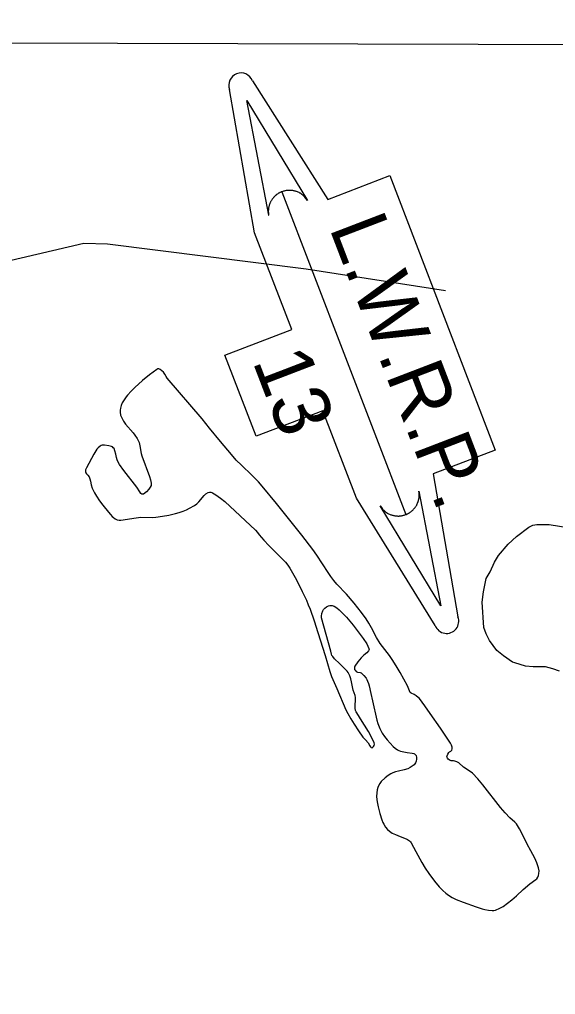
# Model space of a CAD drawing. Extents: x 3161615 to 3199515, y 867541 to 892976.
# Drawn here: x 3184215 to 3185379, y 889078 to 891195 of the extents above; entities that cross this region are included whole.
import ezdxf

# ---------------------------------------------------------------- set-up
doc = ezdxf.new("R2010")
doc.units = 0
for name, color, linetype in [('V-GRID-FRAM', 7, 'Continuous'), ('V-SITE-VEGE', 7, 'Continuous'), ('V-TOPO-SHOR', 7, 'Continuous'), ('V-TOPO-WATR-IDEN', 7, 'Continuous')]:
    doc.layers.add(name, color=color, linetype=linetype)

msp = doc.modelspace()

# ---------------------------------------------------------------- linework, layer by layer
at = {"layer": 'V-GRID-FRAM'}
msp.add_lwpolyline([(3165877.4, 891195.5), (3197229, 891108.8), (3197186.7, 872920.9), (3165819.2, 873007.6), (3165877.4, 891195.5)], dxfattribs=at)
at = {"layer": 'V-SITE-VEGE'}
msp.add_lwpolyline([(3185387.5, 889780.2), (3185373.5, 889785.4), (3185357.1, 889789.4), (3185330.4, 889789.7), (3185313.8, 889791.2), (3185291, 889797.8), (3185286, 889799.2), (3185265.8, 889813.4), (3185251.9, 889825), (3185235.6, 889846.8), (3185228.2, 889860.8), (3185223.2, 889874.9), (3185220.1, 889929.6), (3185222.9, 889952.4), (3185228.3, 889981.6), (3185237.3, 889995.5), (3185246.5, 890017), (3185255.5, 890030.9), (3185276.2, 890056.1), (3185294.1, 890072.4), (3185321.1, 890092.5), (3185330, 890097.4), (3185338.9, 890098.6), (3185365.6, 890098.3), (3185424, 890088.8)], dxfattribs=at)
at = {"layer": 'V-TOPO-SHOR'}
for points in [[(3183499.7, 890829), (3183564.7, 890650), (3183573.2, 890542), (3183562.5, 890513.7), (3184051.5, 890639.9), (3184115.2, 890653.8), (3184354.4, 890709.8), (3184405.7, 890707.9), (3184837.5, 890653.6), (3185140.1, 890606.8)], [(3184519.1, 890436.1), (3184517.6, 890436.7), (3184515.1, 890436.4), (3184512.7, 890435.3), (3184496.9, 890423.8), (3184481.9, 890411.3), (3184465.2, 890396), (3184457.1, 890388.1), (3184449.3, 890379.8), (3184446.1, 890375.8), (3184441.8, 890369.4), (3184438, 890362.6), (3184435.6, 890357.2), (3184433.8, 890351.5), (3184433, 890347.1), (3184433, 890342.7), (3184434.2, 890336.3), (3184436.6, 890330.1), (3184440.6, 890322.8), (3184444.8, 890316.8), (3184461.4, 890297.6), (3184465.4, 890292.8), (3184470.5, 890285.1), (3184472.6, 890281), (3184474.4, 890276.7), (3184476.2, 890269.5), (3184478.9, 890252.9), (3184480.4, 890247.6), (3184496.8, 890202.6), (3184499.1, 890195.3), (3184500.9, 890188.1), (3184501, 890186.1), (3184500.3, 890183), (3184498.8, 890180), (3184497.2, 890177.5), (3184495.4, 890175.3), (3184490.2, 890169.7), (3184484.2, 890164.8), (3184482.5, 890164.2), (3184480.3, 890164.7), (3184478.3, 890166.1), (3184475.7, 890169.4), (3184469.7, 890179.3), (3184441.3, 890216.1), (3184432.2, 890228.7), (3184429.3, 890233.9), (3184427, 890239.3), (3184425.5, 890244), (3184423.9, 890251.3), (3184421.9, 890258.6), (3184419.9, 890263.3), (3184418.4, 890265.4), (3184416.4, 890267.2), (3184414.5, 890268.3), (3184411.5, 890269), (3184408.6, 890269.3), (3184399.1, 890271), (3184394.4, 890270.8), (3184392.2, 890270.2), (3184390, 890269), (3184385.5, 890265.1), (3184382.8, 890261.9), (3184376.4, 890251), (3184360.1, 890221.6), (3184358.3, 890217), (3184358, 890214.6), (3184358.1, 890212.3), (3184358.8, 890210.5), (3184359.8, 890208.8), (3184362.9, 890205.4), (3184365.6, 890201.9), (3184367.3, 890197.4), (3184368.8, 890192.7), (3184370.6, 890185), (3184372.8, 890177.4), (3184377.5, 890167.5), (3184381.6, 890160.4), (3184388.4, 890150.2), (3184395.8, 890140.3), (3184408.1, 890125), (3184412, 890120.3), (3184416.1, 890115.8), (3184418.5, 890113.5), (3184422.5, 890110.9), (3184427.1, 890108.9), (3184430.8, 890107.9), (3184434.4, 890107.9), (3184467.7, 890113.4), (3184478.5, 890114.3), (3184503, 890114), (3184511.1, 890114.6), (3184525, 890116.6), (3184538.8, 890119.1), (3184553.2, 890122.4), (3184561.8, 890124.7), (3184570.2, 890127.5), (3184577.3, 890130.3), (3184584.2, 890133.8), (3184594.9, 890140), (3184599.8, 890143.7), (3184604.3, 890147.9)], [(3185248.6, 889260.7), (3185258.5, 889265), (3185265.4, 889269), (3185275.1, 889275.9), (3185284.4, 889283.4), (3185294.3, 889292), (3185308.7, 889305.4), (3185323.3, 889318.3), (3185336.3, 889327.1), (3185338.2, 889329), (3185340.5, 889332.3), (3185342.1, 889336), (3185343.1, 889340.2), (3185343.5, 889346.6), (3185342.5, 889352.9), (3185338.9, 889363.7), (3185336.7, 889369), (3185334.1, 889374.1), (3185325.4, 889389.4), (3185317.6, 889404.1), (3185306.5, 889426.5), (3185300.6, 889437.5), (3185294.1, 889448.2), (3185291.1, 889451.8), (3185280.2, 889461.2), (3185269.8, 889472.5), (3185259.8, 889484), (3185220.9, 889532.9), (3185210.1, 889545.9), (3185198.5, 889558.1), (3185193.9, 889561.9), (3185179.4, 889571.7), (3185169.3, 889580.6), (3185165, 889582.8), (3185160.5, 889584.4), (3185157.4, 889585.1), (3185152.7, 889585.5), (3185150.4, 889586), (3185148, 889587.1), (3185146.2, 889588.5), (3185144.2, 889591), (3185143.3, 889593.8), (3185143.5, 889596.2), (3185145, 889599.8), (3185147.3, 889603.4), (3185148.9, 889604.8), (3185151.7, 889606.4), (3185152.9, 889607.3), (3185153.8, 889608.5), (3185154.7, 889611.5), (3185154.4, 889614.6), (3185153.1, 889619.3), (3185151, 889623.8), (3185129.3, 889656.2), (3185107.1, 889688), (3185095.5, 889704.4), (3185083.3, 889720.5), (3185080.9, 889723.1), (3185076.6, 889726.2), (3185072.2, 889729.2), (3185065.5, 889732), (3185063.6, 889733.6), (3185061.6, 889737), (3185057.4, 889747.9), (3185041.4, 889777), (3185033.2, 889791.4), (3185024.4, 889805.6), (3185018.1, 889814.3), (3185008, 889826.9), (3184998.3, 889839.8), (3184990.3, 889853.1), (3184979.5, 889873.8), (3184973.9, 889884), (3184967.6, 889893.8), (3184957.5, 889907.6), (3184941.6, 889927.7), (3184925.1, 889947.3), (3184903.9, 889969.1), (3184897.4, 889976.8), (3184891.1, 889985.5), (3184885, 889994.4), (3184860.4, 890031.8), (3184851.8, 890044), (3184827.9, 890075.1), (3184772.8, 890144.1), (3184741.8, 890182), (3184733.9, 890191), (3184719.3, 890205.9), (3184696.7, 890227.5), (3184685.6, 890238.6), (3184675.2, 890250.3), (3184651.3, 890279), (3184627.7, 890307.9), (3184611.6, 890328), (3184535.3, 890416.7), (3184533.2, 890419.8), (3184530.6, 890424.8), (3184529.1, 890427.1), (3184527.3, 890429.2), (3184520.2, 890435.1), (3184519.1, 890436.1)], [(3184604.3, 890147.9), (3184615.8, 890161.2), (3184619.7, 890165), (3184624.4, 890168.1), (3184627.2, 890168.8), (3184630, 890168.7), (3184632.1, 890168.2), (3184634.2, 890167.3), (3184641.4, 890163), (3184651.4, 890156.1), (3184660.7, 890148.3), (3184727.5, 890086), (3184731.4, 890081), (3184735.1, 890075.9), (3184745.7, 890064.5), (3184756.3, 890053.3), (3184774.6, 890035.1), (3184792.8, 890016.7), (3184797.8, 890010.3), (3184802.1, 890003.4), (3184816.1, 889978.5), (3184829, 889953.1), (3184837.9, 889934), (3184842.1, 889924.3), (3184845.9, 889914.4), (3184854.7, 889889.3), (3184863, 889864.1), (3184879, 889813.8), (3184888.7, 889779.4), (3184892.6, 889768.2), (3184903.7, 889742.1), (3184923.9, 889696.1), (3184927.8, 889687.9), (3184934.7, 889676.1), (3184942, 889664.5), (3184951.1, 889650.5), (3184960.8, 889636.9), (3184966.3, 889630.7), (3184971.9, 889624.6), (3184975.6, 889617.9), (3184977.2, 889615.6), (3184978.9, 889614.2), (3184980.7, 889613.7), (3184982.4, 889614.6), (3184983.9, 889616.4), (3184985.1, 889618.3), (3184985.9, 889621.4), (3184985.5, 889624.2), (3184979.7, 889636.7), (3184972.9, 889648.9), (3184955.7, 889676.5), (3184950.8, 889683.9), (3184945.8, 889691.6), (3184944.5, 889694.7), (3184943.6, 889699.6), (3184943.6, 889704.6), (3184944.4, 889718.4), (3184944.4, 889723), (3184943.7, 889727), (3184939.8, 889738.7), (3184936.2, 889757), (3184934.6, 889763.4), (3184932.4, 889769.7), (3184928.8, 889776.8), (3184926.5, 889780.1), (3184923.8, 889783.1), (3184909.5, 889796.5), (3184898.8, 889807), (3184895, 889811.7), (3184893.4, 889814.2), (3184892.4, 889817), (3184890.7, 889823.7), (3184870.9, 889895.8), (3184870.4, 889899.6), (3184871.2, 889905.3), (3184873.3, 889910.9), (3184875.2, 889914), (3184877.7, 889916.7), (3184881.7, 889919.9), (3184886.1, 889922.2), (3184889, 889922.9), (3184893.6, 889922.6), (3184897.9, 889921), (3184903.7, 889917.3), (3184909, 889913), (3184917.3, 889905.4), (3184925, 889897.4), (3184939.3, 889880.2), (3184952.9, 889862.4), (3184961, 889850.9), (3184968.9, 889839.2), (3184971.6, 889834.4), (3184973.7, 889829.4), (3184974, 889826.8)], [(3184974, 889826.8), (3184973.1, 889824.3), (3184969.4, 889820.1), (3184963, 889814.8), (3184957, 889809.2), (3184949.5, 889800.1), (3184943, 889790.5), (3184942.2, 889788.5), (3184942.1, 889785), (3184942.6, 889783.4), (3184943.5, 889781.9), (3184946.1, 889779.6), (3184949.1, 889778.1), (3184954.9, 889777.2), (3184956.7, 889776.5), (3184960.1, 889773.7), (3184963, 889770.4), (3184967.5, 889764.6), (3184969.4, 889761.6), (3184971, 889758.3), (3184972.8, 889753.2), (3184974.3, 889748), (3184978.1, 889731.7), (3184981.8, 889715.5), (3184990.9, 889673.6), (3184993, 889666.3), (3184997.3, 889655.7), (3185002.7, 889645.6), (3185007.7, 889638.1), (3185013.2, 889631), (3185019.7, 889623.7), (3185026.6, 889616.7), (3185030.8, 889612.7), (3185035.5, 889609.2), (3185038.9, 889607.5), (3185042.4, 889606.3), (3185049.6, 889604.6), (3185056.8, 889603.2), (3185068, 889602.2), (3185071.3, 889601.4), (3185072.9, 889600.5), (3185074.3, 889599.2), (3185076.1, 889596.6), (3185077.3, 889592.7), (3185077.4, 889588.8), (3185076.6, 889584.7), (3185074.7, 889580.6), (3185071.7, 889576.6), (3185068, 889573.4), (3185063.1, 889570.5), (3185058, 889568.2), (3185050.1, 889565.8), (3185037.8, 889563), (3185031.8, 889561.5), (3185025.9, 889559.3), (3185021.4, 889557.1), (3185015.2, 889553), (3185009.2, 889548.3), (3185000.7, 889540.5), (3184997.1, 889536.1), (3184994.3, 889531.1), (3184992.9, 889527.6), (3184991.8, 889522.2), (3184990.5, 889508.7), (3184990.7, 889500.7), (3184992.2, 889492.8), (3184994, 889485), (3184997.5, 889471.1), (3185001.6, 889457.2), (3185003.7, 889451.4), (3185005.8, 889447.3), (3185009.6, 889441.4), (3185014.3, 889436), (3185018.3, 889432.5), (3185024.6, 889428.2), (3185031.5, 889424.9), (3185041.6, 889420.8), (3185054.4, 889416), (3185057.7, 889414.4), (3185062.1, 889411.2), (3185064, 889409.2), (3185065.5, 889407), (3185075.8, 889388), (3185088.9, 889364.5), (3185096.3, 889352.4), (3185104.2, 889340.6), (3185116.4, 889323.7), (3185126.5, 889311.7), (3185134.6, 889303.3), (3185141.2, 889297.6), (3185146.3, 889293.7), (3185154.5, 889288.5), (3185163.2, 889284.2), (3185178.2, 889278.4), (3185206.7, 889268.4), (3185220.1, 889263.8), (3185225.4, 889262.4), (3185233.4, 889261.2), (3185241.5, 889260.3), (3185245.1, 889260.1), (3185248.6, 889260.7)]]:
    msp.add_lwpolyline(points, dxfattribs=at)
at = {"layer": 'V-TOPO-WATR-IDEN'}
msp.add_line((3184784.6, 890821.4), (3185053.6, 890120), dxfattribs=at)
for points in [[(3184720.5, 891062.4), (3184884.4, 890804.6), (3185019.5, 890856.5), (3185248.2, 890260.3), (3185113.1, 890208.5), (3185167.2, 889898)], [(3185117.7, 889879), (3184946.5, 890155.9), (3184873.6, 890345.8), (3184728.6, 890290.2), (3184660.9, 890466.7), (3184805.9, 890522.4), (3184725.4, 890732.3), (3184671, 891043.4)]]:
    msp.add_lwpolyline(points, dxfattribs=at)
for points in [[(3184756, 890770.3), (3184708.5, 891019.7), (3184840, 890802.5), (3184837.5, 890806.3), (3184834.6, 890809.7), (3184833.4, 890810.9), (3184832.3, 890812), (3184830.9, 890813.3), (3184829.5, 890814.5), (3184828.2, 890815.4), (3184826.4, 890816.7), (3184824.5, 890817.9), (3184823.3, 890818.6), (3184821.9, 890819.4), (3184819.9, 890820.3), (3184818.3, 890821), (3184816.6, 890821.7), (3184815.4, 890822.1), (3184814.1, 890822.5), (3184812.6, 890822.9), (3184811.1, 890823.3), (3184809.6, 890823.6), (3184808.4, 890823.8), (3184806.6, 890824.1), (3184804.8, 890824.3), (3184803.4, 890824.4), (3184801.8, 890824.4), (3184800.4, 890824.4), (3184799.1, 890824.4), (3184798.1, 890824.3), (3184796.6, 890824.2), (3184795.1, 890824), (3184793.6, 890823.8), (3184792.1, 890823.6), (3184790.8, 890823.3), (3184789.3, 890822.9), (3184788.1, 890822.6), (3184786.4, 890822.1), (3184784.6, 890821.4), (3184784, 890821.2), (3184783.1, 890820.8), (3184782.1, 890820.4), (3184781.2, 890819.9), (3184780.2, 890819.5), (3184779.3, 890819), (3184778.3, 890818.4), (3184777.6, 890818), (3184776.5, 890817.4), (3184775.6, 890816.7), (3184774.9, 890816.3), (3184773.3, 890815.1), (3184772.4, 890814.5), (3184771.9, 890814), (3184770.9, 890813.2), (3184770.1, 890812.5), (3184769.3, 890811.7), (3184768.3, 890810.7), (3184767.5, 890809.8), (3184766.8, 890809.1), (3184766.2, 890808.5), (3184765.5, 890807.6), (3184764.9, 890806.8), (3184764.2, 890805.8), (3184763.4, 890804.9), (3184762.8, 890803.8), (3184761.9, 890802.5), (3184761.4, 890801.6), (3184760.8, 890800.5), (3184760.2, 890799.4), (3184759.8, 890798.6), (3184759.3, 890797.6), (3184758.7, 890796.2), (3184758.7, 890796.1), (3184758.3, 890795.3), (3184758.1, 890794.6), (3184757.7, 890793.6), (3184757.3, 890792.4), (3184757, 890791.4), (3184756.8, 890790.6), (3184756.5, 890789.4), (3184756.2, 890788.3), (3184756.1, 890787.5), (3184755.9, 890786.5), (3184755.7, 890785), (3184755.5, 890784.2), (3184755.5, 890783.5), (3184755.4, 890782.9), (3184755.3, 890782.1), (3184755.3, 890781.1), (3184755.2, 890780.2), (3184755.2, 890779.2), (3184755.2, 890778.2), (3184755.2, 890777), (3184755.3, 890776.2), (3184755.4, 890775), (3184755.5, 890773.7), (3184755.6, 890772.6), (3184755.7, 890771.9), (3184755.8, 890771.1), (3184755.9, 890770.6)], [(3185082.2, 890171.2), (3185129.7, 889921.7), (3184998.2, 890138.9), (3185000.8, 890135.2), (3185003.6, 890131.8), (3185004.8, 890130.5), (3185005.9, 890129.4), (3185007.3, 890128.1), (3185008.8, 890127), (3185010, 890126), (3185011.8, 890124.7), (3185013.8, 890123.5), (3185014.9, 890122.8), (3185016.4, 890122), (3185018.4, 890121.1), (3185019.9, 890120.4), (3185021.7, 890119.7), (3185022.8, 890119.3), (3185024.1, 890118.9), (3185025.7, 890118.5), (3185027.1, 890118.1), (3185028.6, 890117.8), (3185029.8, 890117.6), (3185031.6, 890117.3), (3185033.4, 890117.2), (3185034.8, 890117.1), (3185036.4, 890117), (3185037.9, 890117), (3185039.1, 890117), (3185040.1, 890117.1), (3185041.6, 890117.2), (3185043.2, 890117.4), (3185044.6, 890117.6), (3185046.1, 890117.9), (3185047.4, 890118.1), (3185048.9, 890118.5), (3185050.1, 890118.8), (3185051.8, 890119.4), (3185053.6, 890120), (3185054.2, 890120.3), (3185055.1, 890120.6), (3185056.1, 890121.1), (3185057.1, 890121.5), (3185058, 890122), (3185058.9, 890122.4), (3185059.9, 890123), (3185060.6, 890123.4), (3185061.7, 890124.1), (3185062.6, 890124.7), (3185063.3, 890125.1), (3185064.9, 890126.3), (3185065.8, 890127), (3185066.3, 890127.4), (3185067.3, 890128.2), (3185068.1, 890129), (3185068.9, 890129.7), (3185069.9, 890130.7), (3185070.8, 890131.6), (3185071.4, 890132.3), (3185072, 890133), (3185072.7, 890133.8), (3185073.3, 890134.6), (3185074.1, 890135.6), (3185074.8, 890136.6), (3185075.5, 890137.6), (3185076.3, 890138.9), (3185076.9, 890139.8), (3185077.5, 890140.9), (3185078, 890142), (3185078.5, 890142.8), (3185078.9, 890143.8), (3185079.5, 890145.2), (3185079.5, 890145.3), (3185079.9, 890146.2), (3185080.1, 890146.8), (3185080.5, 890147.8), (3185080.9, 890149), (3185081.2, 890150), (3185081.4, 890150.9), (3185081.7, 890152), (3185082, 890153.1), (3185082.1, 890153.9), (3185082.3, 890155), (3185082.6, 890156.4), (3185082.7, 890157.3), (3185082.8, 890157.9), (3185082.8, 890158.6), (3185082.9, 890159.3), (3185082.9, 890160.3), (3185083, 890161.3), (3185083, 890162.2), (3185083, 890163.2), (3185083, 890164.4), (3185082.9, 890165.2), (3185082.9, 890166.4), (3185082.7, 890167.8), (3185082.6, 890168.8), (3185082.5, 890169.6), (3185082.4, 890170.3), (3185082.3, 890170.8)]]:
    msp.add_lwpolyline(points, close=True, dxfattribs=at)
for centre, start, end in [((3184695.8, 891052.9), 20.9887, 200.9887), ((3185142.5, 889888.5), 200.9887, 20.9887)]:
    msp.add_arc(centre, 26.5, start, end, dxfattribs=at)

# ---------------------------------------------------------------- texts
for s, rotation, p in [('L.W.R.P.', 290.9887, (3184886.7, 890743.7)), ('13', 290.9888, (3184720, 890453.7))]:
    msp.add_text(s, height=124.5, rotation=rotation, dxfattribs=at).set_placement(p)

doc.saveas('drawing.dxf')
